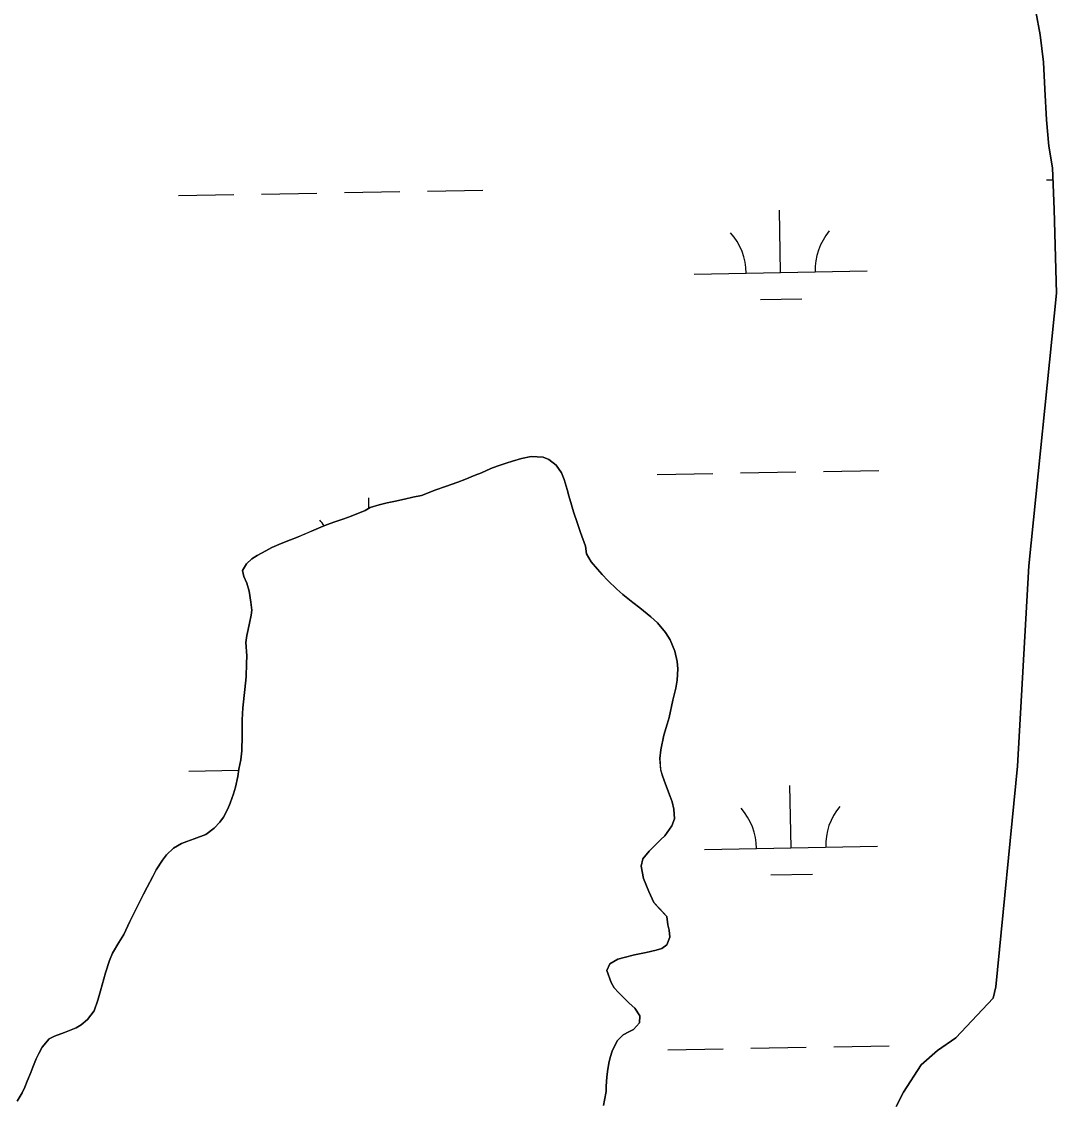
# Model space of a CAD drawing. Extents: x 3925854 to 3964121, y 224593 to 250589.
# Drawn here: x 3960512 to 3961111, y 237458 to 238084 of the extents above; entities that cross this region are included whole.
import ezdxf

# ---------------------------------------------------------------- set-up
doc = ezdxf.new("R2010")
doc.units = 0
doc.layers.add('V-TOPO-SHOR', color=7, linetype='Continuous')
doc.layers.add('V-WETL-SWMP', color=7, linetype='Continuous')

msp = doc.modelspace()

# ---------------------------------------------------------------- linework, layer by layer
at = {"layer": 'V-TOPO-SHOR'}
for points in [[(3961017.907, 237456.526), (3961022.191, 237464.859), (3961032.546, 237480.604), (3961041.916, 237488.878), (3961052.475, 237496.243), (3961073.981, 237519.045), (3961075.552, 237525.611), (3961088.067, 237653.269), (3961094.762, 237769.02), (3961110.608, 237926.569), (3961109.358, 237975.069), (3961108.433, 237999.023), (3961106.182, 238011.618), (3961104.857, 238026.898), (3961103.859, 238044.566), (3961103.136, 238060.139), (3961101.222, 238076.024), (3961098.68, 238089.52)], [(3960593.795, 237598.938), (3960596.277, 237601.94), (3960600.283, 237605.741), (3960604.86, 237608.488), (3960607.903, 237609.618), (3960612.237, 237611.318), (3960619.026, 237613.806), (3960623.73, 237617.368), (3960627.034, 237620.944), (3960629.166, 237623.833), (3960631.666, 237628.587), (3960632.985, 237631.835), (3960634.912, 237637.293), (3960636.004, 237641.127), (3960637.358, 237647.291), (3960637.989, 237651.596), (3960639.215, 237656.945), (3960639.74, 237662.186), (3960639.953, 237670.694), (3960639.942, 237680.02), (3960640.368, 237686.893), (3960641.54, 237697.604), (3960642.205, 237704.942), (3960642.525, 237712.516), (3960642.574, 237716.946), (3960642.078, 237724.644), (3960642.707, 237728.834), (3960643.446, 237732.324), (3960644.188, 237735.929), (3960645.171, 237740.465), (3960645.437, 237743.494), (3960645.023, 237748.045), (3960643.93, 237754.467), (3960642.699, 237759.028), (3960640.995, 237762.895), (3960640.1, 237766.403), (3960642.359, 237770.224), (3960645.539, 237773.102), (3960648.591, 237774.933), (3960653.635, 237777.79), (3960657.154, 237779.616), (3960662.542, 237782.002), (3960667.928, 237784.04), (3960671.912, 237785.627), (3960676.128, 237787.446), (3960680.11, 237789.033), (3960685.381, 237791.421), (3960688.66, 237792.666), (3960693.577, 237794.477), (3960698.726, 237796.283), (3960702.941, 237797.752), (3960711.022, 237801.041), (3960713.955, 237802.757), (3960719.104, 237804.33), (3960723.777, 237805.444), (3960727.517, 237806.218), (3960733.829, 237807.545), (3960738.502, 237808.657), (3960743.528, 237809.767), (3960751.841, 237812.937), (3960757.461, 237814.971), (3960764.598, 237817.341), (3960768.696, 237818.926), (3960774.67, 237821.422), (3960778.299, 237822.78), (3960783.689, 237825.285), (3960787.435, 237826.641), (3960792.586, 237828.449), (3960796.213, 237829.573), (3960801.476, 237831.146), (3960806.969, 237832.25), (3960813.842, 237831.939), (3960817.207, 237830.501), (3960821.366, 237827.192), (3960824.58, 237822.725), (3960826.169, 237818.858), (3960827.738, 237813.247), (3960828.86, 237809.503), (3960830.316, 237804.24), (3960831.436, 237800.264), (3960833.808, 237793.475), (3960835.616, 237788.327), (3960838.326, 237780.485), (3960838.973, 237775.93), (3960841.719, 237771.353), (3960845.402, 237767.115), (3960848.05, 237764.054), (3960851.39, 237760.519), (3960856.463, 237755.567), (3960860.041, 237752.378), (3960865.702, 237747.766), (3960869.746, 237744.69), (3960876.099, 237739.49), (3960880.025, 237736.064), (3960884.623, 237730.417), (3960887.259, 237726.19), (3960890.097, 237719.631), (3960891.431, 237713.669), (3960891.85, 237709.583), (3960891.31, 237702.945), (3960890.673, 237698.288)], [(3960890.673, 237698.288), (3960888.963, 237691.315), (3960886.753, 237681.429), (3960885.543, 237677.481), (3960883.722, 237671.089), (3960881.879, 237662.717), (3960881.354, 237657.593), (3960881.862, 237651.057), (3960882.874, 237647.666), (3960884.684, 237642.865), (3960887.4, 237635.607), (3960888.416, 237632.566), (3960889.417, 237628.357), (3960889.823, 237622.873), (3960888.377, 237618.693), (3960884.349, 237613.026), (3960881.991, 237610.839), (3960878.338, 237607.265), (3960875.155, 237604.152), (3960871.489, 237599.648), (3960870.627, 237595.46), (3960871.946, 237588.335), (3960875.008, 237580.84), (3960877.967, 237574.511), (3960881.191, 237570.862), (3960885.452, 237566.266), (3960885.981, 237561.48), (3960886.763, 237558.441), (3960887.183, 237554.472), (3960885.502, 237549.946), (3960882.446, 237547.881), (3960879.288, 237546.867), (3960873.445, 237545.534), (3960866.666, 237544.094), (3960860.704, 237542.646), (3960857.196, 237541.754), (3960852.385, 237539.009), (3960850.827, 237535.065), (3960853.196, 237528.161), (3960855.027, 237525.107), (3960857.561, 237522.398), (3960861.247, 237518.509), (3960863.67, 237516.266), (3960866.904, 237513.434), (3960869.881, 237508.852), (3960869.605, 237504.892), (3960866.181, 237501.084), (3960863.481, 237499.598), (3960860.201, 237498.002), (3960856.664, 237494.545), (3960853.797, 237488.399), (3960852.707, 237484.799), (3960851.97, 237481.542), (3960851.099, 237476.656), (3960850.712, 237473.395), (3960850.421, 237468.269), (3960850.387, 237465.124), (3960849.397, 237460.12), (3960848.779, 237456.981)], [(3960509.919, 237459.641), (3960512.77, 237464.388), (3960514.322, 237467.751), (3960515.643, 237471.116), (3960517.798, 237476.107), (3960519, 237479.24), (3960520.919, 237483.998), (3960522.352, 237487.129), (3960524.374, 237490.719), (3960528.394, 237495.571), (3960531.441, 237497.169), (3960537.294, 237499.319), (3960543.971, 237502.041), (3960546.789, 237503.757), (3960550.437, 237506.864), (3960554.34, 237511.832), (3960556.509, 237517.987), (3960557.967, 237523.332), (3960560.881, 237533.674), (3960563.177, 237540.877), (3960564.973, 237545.053), (3960568.66, 237551.307), (3960571.625, 237555.938), (3960575.09, 237563.358), (3960577.357, 237568.111), (3960579.625, 237572.633), (3960582.846, 237579.242), (3960585.107, 237583.297), (3960588.208, 237589.439), (3960590.233, 237593.382), (3960593.795, 237598.938)]]:
    msp.add_lwpolyline(points, dxfattribs=at)
at = {"layer": 'V-WETL-SWMP'}
for p, q in [((3961098.68, 238089.52), (3961101.221, 238076.023)), ((3961101.221, 238076.023), (3961103.137, 238060.139)), ((3961103.137, 238060.139), (3961103.859, 238044.567)), ((3961103.859, 238044.567), (3961104.857, 238026.898)), ((3961104.857, 238026.898), (3961106.181, 238011.619)), ((3961106.181, 238011.619), (3961108.433, 237999.023)), ((3961108.433, 237999.023), (3961109.359, 237975.069)), ((3961104.872, 237992.172), (3961108.695, 237992.242)), ((3960651.039, 237983.92), (3960683.034, 237984.502)), ((3960699.031, 237984.793), (3960731.026, 237985.374)), ((3960747.023, 237985.665), (3960779.018, 237986.247)), ((3960603.047, 237983.047), (3960635.042, 237983.629)), ((3960951.228, 237938.628), (3960950.574, 237974.622)), ((3961109.359, 237975.069), (3961110.608, 237926.569)), ((3960901.236, 237937.719), (3961001.22, 237939.537)), ((3960939.511, 237922.981), (3960963.507, 237923.418)), ((3961110.608, 237926.569), (3961094.762, 237769.02)), ((3960792.586, 237828.448), (3960787.436, 237826.641)), ((3960796.212, 237829.573), (3960792.586, 237828.448)), ((3960801.476, 237831.146), (3960796.212, 237829.573)), ((3960806.968, 237832.25), (3960801.476, 237831.146)), ((3960813.842, 237831.939), (3960806.968, 237832.25)), ((3960817.207, 237830.502), (3960813.842, 237831.939)), ((3960821.366, 237827.191), (3960817.207, 237830.502)), ((3960774.67, 237821.423), (3960768.696, 237818.925)), ((3960778.299, 237822.781), (3960774.67, 237821.423)), ((3960783.69, 237825.285), (3960778.299, 237822.781)), ((3960787.436, 237826.641), (3960783.69, 237825.285)), ((3960824.58, 237822.724), (3960821.366, 237827.191)), ((3960826.168, 237818.859), (3960824.58, 237822.724)), ((3960879.931, 237821.88), (3960911.925, 237822.462)), ((3960927.923, 237822.753), (3960959.918, 237823.335)), ((3960975.915, 237823.626), (3961007.91, 237824.207)), ((3960764.598, 237817.34), (3960757.46, 237814.972)), ((3960768.696, 237818.925), (3960764.598, 237817.34)), ((3960827.737, 237813.246), (3960826.168, 237818.859)), ((3960743.529, 237809.767), (3960738.503, 237808.658)), ((3960751.841, 237812.937), (3960743.529, 237809.767)), ((3960757.46, 237814.972), (3960751.841, 237812.937)), ((3960828.86, 237809.503), (3960827.737, 237813.246)), ((3960830.317, 237804.24), (3960828.86, 237809.503)), ((3960713.955, 237802.756), (3960711.022, 237801.041)), ((3960713.195, 237802.312), (3960713.084, 237808.415)), ((3960719.103, 237804.33), (3960713.955, 237802.756)), ((3960723.778, 237805.443), (3960719.103, 237804.33)), ((3960727.517, 237806.217), (3960723.778, 237805.443)), ((3960733.828, 237807.545), (3960727.517, 237806.217)), ((3960738.503, 237808.658), (3960733.828, 237807.545)), ((3960831.437, 237800.264), (3960830.317, 237804.24)), ((3960702.941, 237797.751), (3960698.727, 237796.283)), ((3960711.022, 237801.041), (3960702.941, 237797.751)), ((3960833.809, 237793.476), (3960831.437, 237800.264)), ((3960685.382, 237791.421), (3960680.109, 237789.033)), ((3960688.661, 237792.667), (3960685.382, 237791.421)), ((3960693.577, 237794.476), (3960688.661, 237792.667)), ((3960698.727, 237796.283), (3960693.577, 237794.476)), ((3960835.616, 237788.326), (3960833.809, 237793.476)), ((3960667.929, 237784.041), (3960662.543, 237782.003)), ((3960671.911, 237785.628), (3960667.929, 237784.041)), ((3960676.128, 237787.445), (3960671.911, 237785.628)), ((3960680.109, 237789.033), (3960676.128, 237787.445)), ((3960838.325, 237780.485), (3960835.616, 237788.326)), ((3960653.636, 237777.79), (3960648.591, 237774.933)), ((3960657.154, 237779.616), (3960653.636, 237777.79)), ((3960662.543, 237782.003), (3960657.154, 237779.616)), ((3960838.973, 237775.931), (3960838.325, 237780.485)), ((3960645.539, 237773.102), (3960642.359, 237770.224)), ((3960648.591, 237774.933), (3960645.539, 237773.102)), ((3960841.72, 237771.353), (3960838.973, 237775.931)), ((3960845.402, 237767.115), (3960841.72, 237771.353)), ((3960642.359, 237770.224), (3960640.101, 237766.402)), ((3960640.101, 237766.402), (3960640.994, 237762.895)), ((3960848.049, 237764.054), (3960845.402, 237767.115)), ((3961094.762, 237769.02), (3961088.068, 237653.269)), ((3960640.994, 237762.895), (3960642.699, 237759.028)), ((3960642.699, 237759.028), (3960643.93, 237754.468)), ((3960851.39, 237760.519), (3960848.049, 237764.054)), ((3960856.463, 237755.566), (3960851.39, 237760.519)), ((3960643.93, 237754.468), (3960645.023, 237748.044)), ((3960860.041, 237752.378), (3960856.463, 237755.566)), ((3960645.023, 237748.044), (3960645.438, 237743.493)), ((3960865.701, 237747.767), (3960860.041, 237752.378)), ((3960869.747, 237744.69), (3960865.701, 237747.767)), ((3960645.171, 237740.465), (3960644.187, 237735.929)), ((3960645.438, 237743.493), (3960645.171, 237740.465)), ((3960876.1, 237739.489), (3960869.747, 237744.69)), ((3960644.187, 237735.929), (3960643.447, 237732.324)), ((3960880.025, 237736.064), (3960876.1, 237739.489)), ((3960884.624, 237730.417), (3960880.025, 237736.064)), ((3960642.708, 237728.835), (3960642.078, 237724.645)), ((3960643.447, 237732.324), (3960642.708, 237728.835)), ((3960887.258, 237726.19), (3960884.624, 237730.417)), ((3960642.078, 237724.645), (3960642.574, 237716.945)), ((3960890.098, 237719.63), (3960887.258, 237726.19)), ((3960642.574, 237716.945), (3960642.524, 237712.516)), ((3960891.43, 237713.669), (3960890.098, 237719.63)), ((3960642.524, 237712.516), (3960642.205, 237704.942)), ((3960891.309, 237702.945), (3960891.85, 237709.584)), ((3960891.85, 237709.584), (3960891.43, 237713.669)), ((3960642.205, 237704.942), (3960641.539, 237697.605)), ((3960890.673, 237698.289), (3960891.309, 237702.945)), ((3960641.539, 237697.605), (3960640.369, 237686.893)), ((3960888.962, 237691.314), (3960890.673, 237698.289)), ((3960886.752, 237681.43), (3960888.962, 237691.314)), ((3960640.369, 237686.893), (3960639.942, 237680.02)), ((3960639.942, 237680.02), (3960639.953, 237670.693)), ((3960885.542, 237677.48), (3960886.752, 237681.43)), ((3960883.721, 237671.089), (3960885.542, 237677.48)), ((3960639.953, 237670.693), (3960639.74, 237662.186)), ((3960881.878, 237662.716), (3960883.721, 237671.089)), ((3960639.74, 237662.186), (3960639.215, 237656.946)), ((3960881.354, 237657.592), (3960881.878, 237662.716)), ((3960639.215, 237656.946), (3960637.989, 237651.597)), ((3960881.863, 237651.058), (3960881.354, 237657.592)), ((3961088.068, 237653.269), (3961075.552, 237525.612)), ((3960609.095, 237650.427), (3960637.894, 237650.951)), ((3960637.357, 237647.291), (3960636.005, 237641.127)), ((3960637.989, 237651.597), (3960637.357, 237647.291)), ((3960882.874, 237647.666), (3960881.863, 237651.058)), ((3960884.685, 237642.866), (3960882.874, 237647.666)), ((3960636.005, 237641.127), (3960634.913, 237637.293)), ((3960887.401, 237635.608), (3960884.685, 237642.866)), ((3960957.276, 237606.008), (3960956.622, 237642.002)), ((3960634.913, 237637.293), (3960632.986, 237631.835)), ((3960888.416, 237632.565), (3960887.401, 237635.608)), ((3960631.667, 237628.586), (3960629.165, 237623.834)), ((3960632.986, 237631.835), (3960631.667, 237628.586)), ((3960889.417, 237628.357), (3960888.416, 237632.565)), ((3960889.822, 237622.873), (3960889.417, 237628.357)), ((3960629.165, 237623.834), (3960627.034, 237620.944)), ((3960888.376, 237618.693), (3960889.822, 237622.873)), ((3960623.73, 237617.368), (3960619.026, 237613.807)), ((3960627.034, 237620.944), (3960623.73, 237617.368)), ((3960884.348, 237613.026), (3960888.376, 237618.693)), ((3960607.904, 237609.619), (3960604.86, 237608.488)), ((3960612.237, 237611.319), (3960607.904, 237609.619)), ((3960619.026, 237613.807), (3960612.237, 237611.319)), ((3960878.337, 237607.265), (3960881.992, 237610.838)), ((3960881.992, 237610.838), (3960884.348, 237613.026)), ((3960600.283, 237605.741), (3960596.276, 237601.94)), ((3960604.86, 237608.488), (3960600.283, 237605.741)), ((3960871.49, 237599.648), (3960875.155, 237604.153)), ((3960875.155, 237604.153), (3960878.337, 237607.265)), ((3960907.284, 237605.099), (3961007.268, 237606.917)), ((3960593.794, 237598.937), (3960590.234, 237593.381)), ((3960596.276, 237601.94), (3960593.794, 237598.937)), ((3960870.627, 237595.461), (3960871.49, 237599.648)), ((3960590.234, 237593.381), (3960588.208, 237589.44)), ((3960871.945, 237588.335), (3960870.627, 237595.461)), ((3960945.559, 237590.361), (3960969.555, 237590.798)), ((3960588.208, 237589.44), (3960585.107, 237583.297)), ((3960875.008, 237580.839), (3960871.945, 237588.335)), ((3960582.847, 237579.242), (3960579.624, 237572.633)), ((3960585.107, 237583.297), (3960582.847, 237579.242)), ((3960877.968, 237574.511), (3960875.008, 237580.839)), ((3960579.624, 237572.633), (3960577.358, 237568.112)), ((3960881.191, 237570.861), (3960877.968, 237574.511)), ((3960577.358, 237568.112), (3960575.09, 237563.358)), ((3960885.452, 237566.266), (3960881.191, 237570.861)), ((3960885.981, 237561.48), (3960885.452, 237566.266)), ((3960575.09, 237563.358), (3960571.625, 237555.937)), ((3960886.763, 237558.44), (3960885.981, 237561.48)), ((3960571.625, 237555.937), (3960568.659, 237551.307)), ((3960885.501, 237549.945), (3960887.184, 237554.472)), ((3960887.184, 237554.472), (3960886.763, 237558.44)), ((3960568.659, 237551.307), (3960564.974, 237545.053)), ((3960873.444, 237545.534), (3960879.288, 237546.867)), ((3960879.288, 237546.867), (3960882.447, 237547.881)), ((3960882.447, 237547.881), (3960885.501, 237549.945)), ((3960563.178, 237540.877), (3960560.882, 237533.675)), ((3960564.974, 237545.053), (3960563.178, 237540.877)), ((3960852.386, 237539.01), (3960857.197, 237541.754)), ((3960857.197, 237541.754), (3960860.704, 237542.647)), ((3960860.704, 237542.647), (3960866.666, 237544.095)), ((3960866.666, 237544.095), (3960873.444, 237545.534)), ((3960850.826, 237535.064), (3960852.386, 237539.01)), ((3960853.196, 237528.16), (3960850.826, 237535.064)), ((3960560.882, 237533.675), (3960557.967, 237523.332)), ((3960855.027, 237525.108), (3960853.196, 237528.16)), ((3960557.967, 237523.332), (3960556.508, 237517.986)), ((3960857.561, 237522.398), (3960855.027, 237525.108)), ((3960861.248, 237518.509), (3960857.561, 237522.398)), ((3961075.552, 237525.612), (3961073.982, 237519.045)), ((3960556.508, 237517.986), (3960554.34, 237511.832)), ((3960863.67, 237516.267), (3960861.248, 237518.509)), ((3960866.903, 237513.433), (3960863.67, 237516.267)), ((3961073.982, 237519.045), (3961052.475, 237496.242)), ((3960554.34, 237511.832), (3960550.437, 237506.863)), ((3960869.882, 237508.852), (3960866.903, 237513.433)), ((3960869.604, 237504.892), (3960869.882, 237508.852)), ((3960546.788, 237503.757), (3960543.971, 237502.04)), ((3960550.437, 237506.863), (3960546.788, 237503.757)), ((3960866.18, 237501.084), (3960869.604, 237504.892)), ((3960531.442, 237497.169), (3960528.393, 237495.571)), ((3960537.295, 237499.318), (3960531.442, 237497.169)), ((3960543.971, 237502.04), (3960537.295, 237499.318)), ((3960856.664, 237494.546), (3960860.2, 237498.003)), ((3960860.2, 237498.003), (3960863.482, 237499.598)), ((3960863.482, 237499.598), (3960866.18, 237501.084)), ((3961052.475, 237496.242), (3961041.916, 237488.879)), ((3960524.374, 237490.72), (3960522.352, 237487.129)), ((3960528.393, 237495.571), (3960524.374, 237490.72)), ((3960853.796, 237488.4), (3960856.664, 237494.546)), ((3960933.971, 237490.133), (3960965.966, 237490.715)), ((3960981.963, 237491.006), (3961013.958, 237491.587)), ((3960520.918, 237483.998), (3960518.999, 237479.24)), ((3960522.352, 237487.129), (3960520.918, 237483.998)), ((3960851.97, 237481.542), (3960852.707, 237484.798)), ((3960852.707, 237484.798), (3960853.796, 237488.4)), ((3960885.979, 237489.26), (3960917.974, 237489.842)), ((3961041.916, 237488.879), (3961032.545, 237480.605)), ((3960518.999, 237479.24), (3960517.798, 237476.106)), ((3960851.099, 237476.656), (3960851.97, 237481.542)), ((3961032.545, 237480.605), (3961022.191, 237464.859)), ((3960517.798, 237476.106), (3960515.643, 237471.117)), ((3960850.422, 237468.27), (3960850.713, 237473.396)), ((3960850.713, 237473.396), (3960851.099, 237476.656)), ((3960514.323, 237467.751), (3960512.769, 237464.388)), ((3960515.643, 237471.117), (3960514.323, 237467.751)), ((3960849.397, 237460.121), (3960850.386, 237465.123)), ((3960850.386, 237465.123), (3960850.422, 237468.27)), ((3960512.769, 237464.388), (3960509.918, 237459.641)), ((3960848.779, 237456.981), (3960849.397, 237460.121)), ((3961022.191, 237464.859), (3961017.907, 237456.527))]:
    msp.add_line(p, q, dxfattribs=at)
for centre, start, end in [((3960895.986, 237938.098), 0.269879, 41.813537), ((3961006.453, 237940.107), 140.269876, 181.813534), ((3960658.496, 237771.891), 35.106619, 41.813537), ((3960902.034, 237605.478), 0.269879, 41.813537), ((3961012.501, 237607.487), 140.269876, 181.813534)]:
    msp.add_arc(centre, 35.246, start, end, dxfattribs=at)

doc.saveas('drawing.dxf')
